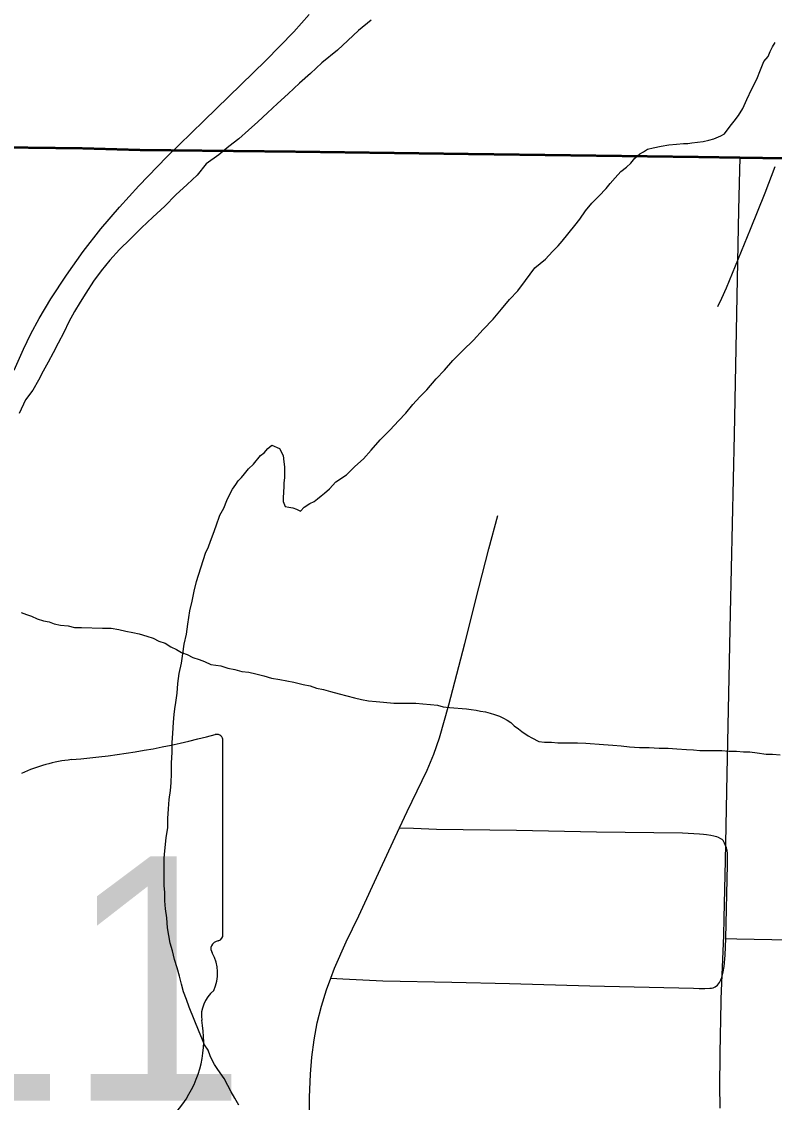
# Model space of a CAD drawing. Extents: x 2.4 to 73.1, y 4.5 to 25.6.
# Drawn here: x 46.8493 to 47.0527, y 19.8037 to 20.0954 of the extents above; entities that cross this region are included whole.
import ezdxf

# ---------------------------------------------------------------- set-up
doc = ezdxf.new("R2010")
doc.units = 0
for name, color, linetype in [('GM_X_Interchange_Ramps', 7, 'Continuous'), ('GM_X_Major_River', 7, 'Continuous'), ('GM_X_Minor_River', 7, 'Continuous'), ('GM_X_State_Route', 7, 'Continuous'), ('GM_X_State_Shield', 7, 'Continuous'), ('GM_X_Township_Road', 7, 'Continuous'), ('SH_Cut_Line', 7, 'Continuous')]:
    doc.layers.add(name, color=color, linetype=linetype)

msp = doc.modelspace()

# ---------------------------------------------------------------- linework, layer by layer
at = {"layer": 'GM_X_Interchange_Ramps'}
for points in [[(46.04726, 20.07848), (46.47307, 20.06961), (46.63574, 20.06387), (46.64293, 20.06373), (46.65923, 20.06356), (46.67759, 20.06337), (46.69997, 20.06313), (46.71771, 20.06294), (46.74363, 20.06267), (46.75224, 20.06249), (46.76777, 20.06245), (46.77709, 20.0624), (46.79374, 20.06228), (46.79575, 20.06227), (46.81441, 20.06202), (46.86573, 20.06133), (46.88128, 20.06094), (46.92328, 20.06044), (46.96994, 20.05981), (47.03215, 20.05902), (47.04335, 20.05884), (47.07414, 20.05836)], [(47.07414, 20.05836), (47.04335, 20.05884), (47.03215, 20.05902), (46.96994, 20.05981), (46.92328, 20.06044), (46.88128, 20.06094), (46.86573, 20.06133), (46.81441, 20.06202), (46.79575, 20.06227), (46.79374, 20.06228), (46.77709, 20.0624), (46.76777, 20.06245), (46.75224, 20.06249), (46.74363, 20.06267), (46.71771, 20.06294), (46.69997, 20.06313), (46.67759, 20.06337), (46.65923, 20.06356), (46.64293, 20.06373), (46.63574, 20.06387), (46.47307, 20.06961), (46.04726, 20.07848)]]:
    msp.add_lwpolyline(points, dxfattribs=at)
at = {"layer": 'GM_X_Major_River'}
for points in [[(46.9438, 20.09584), (46.94038, 20.093), (46.93752, 20.09035), (46.93466, 20.0877), (46.93047, 20.08429), (46.92742, 20.08145), (46.92438, 20.07879), (46.92133, 20.07595), (46.91847, 20.0733), (46.91581, 20.07084), (46.91314, 20.06837), (46.91066, 20.0661), (46.908, 20.06383), (46.90533, 20.06174), (46.90267, 20.05947), (46.89924, 20.05701), (46.89676, 20.05398), (46.8941, 20.05151), (46.89105, 20.04867), (46.888, 20.04564), (46.88476, 20.04261), (46.88171, 20.03977), (46.87867, 20.03673), (46.87581, 20.03389), (46.87314, 20.03105), (46.87085, 20.0282)], [(47.00532, 20.04833), (47.00722, 20.05041), (47.00837, 20.05174), (47.0097, 20.05326), (47.01123, 20.05496), (47.01275, 20.0561), (47.01389, 20.05724), (47.01503, 20.05856), (47.01637, 20.0597), (47.01732, 20.06027), (47.01846, 20.06102), (47.01998, 20.0614), (47.02208, 20.06177), (47.02417, 20.06215), (47.02626, 20.06233), (47.02816, 20.06252), (47.0293, 20.06251), (47.03044, 20.0627), (47.03197, 20.06288), (47.03349, 20.06307), (47.03501, 20.06345), (47.03634, 20.06382), (47.03824, 20.06458), (47.03919, 20.06514), (47.04072, 20.06723), (47.04186, 20.06856), (47.04301, 20.07007), (47.04415, 20.07197), (47.0453, 20.07444), (47.04663, 20.07729), (47.04797, 20.07994), (47.04892, 20.08241), (47.04988, 20.08469), (47.05102, 20.08602), (47.0516, 20.08734), (47.05217, 20.08867), (47.05293, 20.08981)], [(46.88882, 19.88027), (46.88902, 19.88293), (46.88921, 19.8854), (46.8896, 19.88787), (46.88979, 19.88996), (46.8898, 19.89243), (46.8898, 19.89529), (46.89, 19.89814), (46.89, 19.9008), (46.8902, 19.90327), (46.8904, 19.90631), (46.89059, 19.9084), (46.89078, 19.90992), (46.89098, 19.91163), (46.89136, 19.9141), (46.89156, 19.91676), (46.89194, 19.91942), (46.89252, 19.92227), (46.8929, 19.92474), (46.89329, 19.9274), (46.89386, 19.93006), (46.89425, 19.93272), (46.89483, 19.93633), (46.8954, 19.93898), (46.89598, 19.94164), (46.89655, 19.9443), (46.89904, 19.9519), (46.8998, 19.95361), (46.90038, 19.95513), (46.90114, 19.95703), (46.90191, 19.9593), (46.90286, 19.96215), (46.90401, 19.96405), (46.90477, 19.96614), (46.90553, 19.96766), (46.9063, 19.96917), (46.90725, 19.9705), (46.90782, 19.97145), (46.90878, 19.9724), (46.90954, 19.97335), (46.91068, 19.97467), (46.91201, 19.976), (46.91392, 19.97827), (46.91487, 19.97903), (46.91583, 19.98017), (46.91697, 19.98112), (46.91906, 19.98016), (46.92, 19.97826), (46.92019, 19.97655), (46.92038, 19.97521), (46.92038, 19.97388), (46.92037, 19.97236), (46.92018, 19.97084), (46.92018, 19.96989), (46.91998, 19.96685), (46.91998, 19.9659), (46.92055, 19.96457), (46.9215, 19.96438), (46.92264, 19.96418), (46.92359, 19.9638), (46.92473, 19.96323), (46.92568, 19.96436), (46.9272, 19.96531), (46.92835, 19.96588), (46.9293, 19.96663), (46.93025, 19.96739), (46.9312, 19.96815), (46.93254, 19.96929), (46.93425, 19.97118), (46.93711, 19.97307), (46.93939, 19.97535), (46.94168, 19.97743), (46.94377, 19.97971), (46.94625, 19.98255), (46.94892, 19.9852), (46.9512, 19.98767), (46.95311, 19.98975), (46.95502, 19.99203), (46.95692, 19.99411), (46.95883, 19.99601), (46.9613, 19.99904), (46.96359, 20.00131), (46.96588, 20.00397), (46.96854, 20.00662), (46.9714, 20.00946), (46.97407, 20.01231), (46.97674, 20.01515), (46.97902, 20.0178), (46.98112, 20.02046), (46.98341, 20.02273), (46.9855, 20.02558), (46.98798, 20.02899), (46.99084, 20.03127), (46.99274, 20.03335), (46.99426, 20.03487), (46.99541, 20.03619), (46.99884, 20.04036), (47.00017, 20.04207), (47.0017, 20.04435), (47.00341, 20.04643), (47.00532, 20.04833)], [(46.87085, 20.0282), (46.86876, 20.02536), (46.86666, 20.02213), (46.86513, 20.01967), (46.86361, 20.0172), (46.86208, 20.01435), (46.86074, 20.01151), (46.85922, 20.00866), (46.85788, 20.006), (46.85655, 20.00354), (46.85521, 20.00107), (46.85388, 19.9986), (46.85235, 19.99595), (46.85044, 19.99329), (46.84873, 19.98968)], [(46.90807, 19.80286), (46.90693, 19.80476), (46.90598, 19.80648), (46.90504, 19.80819), (46.90409, 19.81009), (46.90295, 19.81162), (46.90219, 19.81276), (46.90143, 19.8139), (46.90087, 19.81504), (46.9003, 19.81619), (46.89973, 19.81771), (46.89878, 19.81923), (46.89803, 19.82095), (46.89727, 19.82266), (46.89462, 19.82932), (46.89386, 19.83141), (46.89311, 19.8335), (46.89254, 19.8356), (46.89197, 19.83769), (46.89141, 19.83997), (46.89065, 19.84225), (46.89009, 19.84454), (46.88952, 19.84663), (46.88914, 19.84872), (46.88877, 19.85081), (46.88858, 19.85347), (46.88821, 19.85595), (46.88802, 19.85804), (46.88803, 19.86032), (46.88784, 19.86222), (46.88784, 19.86412), (46.88785, 19.86621), (46.88785, 19.86792), (46.88785, 19.86963), (46.88805, 19.87153), (46.88824, 19.87324), (46.88843, 19.87514), (46.88882, 19.8778), (46.88882, 19.88027)]]:
    msp.add_lwpolyline(points, dxfattribs=at)
at = {"layer": 'GM_X_Minor_River'}
for points in [[(46.84919, 19.93592), (46.85071, 19.93534), (46.85204, 19.93496), (46.85355, 19.9342), (46.85527, 19.93362), (46.85679, 19.93343), (46.85812, 19.93285), (46.85983, 19.93247), (46.86192, 19.93227), (46.86363, 19.93188), (46.86553, 19.93188), (46.87123, 19.93167), (46.87352, 19.93166), (46.87561, 19.93128), (46.87751, 19.93089), (46.87941, 19.93051), (46.88112, 19.93012), (46.88321, 19.92955), (46.88492, 19.92897), (46.88644, 19.9282), (46.88815, 19.92763), (46.88967, 19.92667), (46.89119, 19.92591), (46.89252, 19.92514), (46.89404, 19.92457), (46.89556, 19.92381), (46.89727, 19.92323), (46.89879, 19.92265), (46.9005, 19.92189), (46.90316, 19.9215), (46.90506, 19.92093), (46.90696, 19.92054), (46.90886, 19.91996), (46.91076, 19.91977), (46.91266, 19.91938), (46.91475, 19.91881), (46.91684, 19.91823), (46.91913, 19.91784), (46.92103, 19.91746), (46.92293, 19.91707), (46.9254, 19.91649), (46.9273, 19.91611), (46.92901, 19.91553), (46.93091, 19.91515), (46.93281, 19.91457), (46.93509, 19.91399), (46.93718, 19.91342), (46.93927, 19.91284), (46.94117, 19.91246), (46.94307, 19.91207), (46.94516, 19.91187), (46.94707, 19.91168), (46.94992, 19.91148), (46.95182, 19.91147), (46.95372, 19.91147), (46.95581, 19.91146), (46.95771, 19.91127), (46.9598, 19.91107), (46.96171, 19.91087), (46.96323, 19.91049), (46.96494, 19.91029), (46.9695, 19.9099), (46.97083, 19.90971), (46.97216, 19.90951), (46.9733, 19.90932)], [(46.9733, 19.90932), (46.97463, 19.90912), (46.97596, 19.90874), (46.9771, 19.90836), (46.97843, 19.90797), (46.97957, 19.9074), (46.98052, 19.90683), (46.98147, 19.90625), (46.98242, 19.9053), (46.98356, 19.90454), (46.98451, 19.90377), (46.98622, 19.90263), (46.98717, 19.90205), (46.98907, 19.9011), (46.99059, 19.9009), (46.99249, 19.9009), (46.9942, 19.9007), (46.99629, 19.9007), (46.99953, 19.90069), (47.00181, 19.90068), (47.00656, 19.90029), (47.00903, 19.90009), (47.01131, 19.89989), (47.0136, 19.89969), (47.01626, 19.8995), (47.01892, 19.89949), (47.02158, 19.89929), (47.02405, 19.89928), (47.02633, 19.89909), (47.029, 19.89889), (47.0309, 19.89888), (47.03261, 19.89869), (47.03451, 19.89868), (47.0366, 19.89868), (47.0385, 19.89867), (47.0404, 19.89847), (47.0425, 19.89847), (47.0444, 19.89827), (47.04611, 19.89827), (47.04801, 19.89807), (47.05048, 19.89768), (47.05219, 19.89768), (47.05428, 19.89748)]]:
    msp.add_lwpolyline(points, dxfattribs=at)
at = {"layer": 'GM_X_State_Route'}
msp.add_lwpolyline([(46.84737, 20.00132), (46.84982, 20.00701), (46.85185, 20.01118), (46.85407, 20.01525), (46.85727, 20.02056), (46.86152, 20.02703), (46.86602, 20.03335), (46.87078, 20.03946), (46.87579, 20.04537), (46.88102, 20.0511), (46.88858, 20.0589), (46.89857, 20.06867), (46.91528, 20.08493), (46.92289, 20.09272), (46.92705, 20.09737)], dxfattribs=at)
at = {"layer": 'GM_X_State_Shield'}
for p, q in [((46.90374, 19.84899), (46.90374, 19.90133)), ((46.90373, 19.849), (46.90374, 19.84899))]:
    msp.add_line(p, q, dxfattribs=at)
for centre, major_axis, start_param, end_param in [((46.84504, 20.03527), (0.17476, 0), 4.814394, 5.042369), ((46.90191, 19.90155), (0.00183, 0), 6.141152, 7.989035), ((46.86733, 19.86829), (0.03516, 0), 1.699011, 2.107814), ((46.90332, 19.84515), (0.00284, 0), 1.883978, 3.671073), ((46.90179, 19.84879), (0.00196, 0), 5.05454, 6.418171), ((46.88526, 19.83853), (0.01704, 0), 5.934695, 6.695948), ((46.91032, 19.82708), (0.0124, 0), 2.387724, 3.262537), ((46.85483, 19.82043), (0.04371, 0), 5.101752, 6.440018)]:
    msp.add_ellipse(centre, major_axis=major_axis, ratio=0.8, start_param=start_param, end_param=end_param, dxfattribs=at)
at = {"layer": 'GM_X_Township_Road'}
for points in [[(46.79386, 20.06201), (46.79586, 20.06199), (46.81453, 20.06175), (46.86585, 20.06106), (46.8814, 20.06067), (46.92339, 20.06017), (46.97006, 20.05953), (47.03226, 20.05875), (47.04346, 20.05857)], [(47.03802, 19.80211), (47.03796, 19.80832), (47.03806, 19.8161), (47.03812, 19.82232), (47.03821, 19.82543), (47.0383, 19.83165), (47.03907, 19.84873), (47.03915, 19.85339), (47.03948, 19.86893), (47.03998, 19.89224), (47.04089, 19.93576), (47.04197, 19.98393), (47.04311, 20.04455), (47.04338, 20.05543), (47.04346, 20.05857)], [(47.04346, 20.05857), (47.07425, 20.05809), (47.11469, 20.05758), (47.15668, 20.05683), (47.19246, 20.05637), (47.25467, 20.05561), (47.28111, 20.05511), (47.2945, 20.05485)], [(47.03747, 20.01851), (47.03851, 20.0208), (47.0398, 20.02361), (47.04624, 20.0394), (47.05021, 20.04922), (47.05293, 20.05628)], [(46.95146, 19.87778), (46.95351, 19.88216), (46.95895, 19.89334), (46.96074, 19.89764), (46.96223, 19.90205), (46.96475, 19.91102), (46.96906, 19.92756), (46.97289, 19.94259), (46.97556, 19.95312), (46.97801, 19.96212)], [(46.93285, 19.83716), (46.93386, 19.83989), (46.93705, 19.84697), (46.94044, 19.85398), (46.94626, 19.86667), (46.95146, 19.87778)], [(46.95146, 19.87778), (46.95523, 19.87765), (46.96141, 19.87745), (46.98304, 19.87712), (47.00467, 19.87672), (47.02787, 19.87642), (47.03249, 19.8762), (47.03353, 19.8761), (47.03439, 19.87599), (47.03551, 19.8758), (47.03635, 19.87562), (47.03704, 19.8754), (47.03752, 19.87522), (47.03812, 19.87493), (47.0385, 19.87469), (47.03887, 19.87433)], [(47.03955, 19.8479), (47.04008, 19.86785), (47.04, 19.8709), (47.03991, 19.87163), (47.03985, 19.87196), (47.03975, 19.87239), (47.03954, 19.87301), (47.03927, 19.87363), (47.03887, 19.87433)], [(47.03787, 19.836), (47.03825, 19.83675), (47.0385, 19.83739), (47.03888, 19.83887), (47.03915, 19.84037), (47.03943, 19.84341), (47.03955, 19.8479)], [(47.03955, 19.8479), (47.04256, 19.84783), (47.05671, 19.84751), (47.07399, 19.84722), (47.08331, 19.84708), (47.08465, 19.84707)], [(46.92682, 19.79119), (46.92695, 19.79416), (46.92701, 19.79571), (46.92715, 19.80504), (46.92738, 19.81125), (46.92777, 19.8159), (46.92839, 19.82052), (46.92923, 19.8251), (46.93033, 19.82962), (46.93172, 19.83407), (46.93285, 19.83716)], [(46.93285, 19.83716), (46.9361, 19.83701), (46.94697, 19.83651), (46.9656, 19.83611), (46.98113, 19.83578), (47.00287, 19.83514), (47.03083, 19.83448), (47.03239, 19.83442), (47.03388, 19.83444), (47.03525, 19.83447), (47.03574, 19.83451), (47.03617, 19.83462), (47.03674, 19.83488), (47.03732, 19.83528), (47.03787, 19.836)]]:
    msp.add_lwpolyline(points, dxfattribs=at)
at = {"layer": 'SH_Cut_Line'}
for points in [[(47.07414, 20.05836), (47.04335, 20.05884), (47.03215, 20.05902), (46.96994, 20.05981), (46.92328, 20.06044), (46.88128, 20.06094), (46.86573, 20.06133), (46.81441, 20.06202), (46.79575, 20.06227), (46.79374, 20.06228), (46.77709, 20.0624), (46.76777, 20.06245), (46.75224, 20.06249), (46.74363, 20.06267), (46.71771, 20.06294), (46.69997, 20.06313), (46.67759, 20.06337), (46.65923, 20.06356), (46.64293, 20.06373), (46.63574, 20.06387), (46.47307, 20.06961), (46.04726, 20.07848)], [(46.04726, 20.07848), (46.47307, 20.06961), (46.63574, 20.06387), (46.64293, 20.06373), (46.65923, 20.06356), (46.67759, 20.06337), (46.69997, 20.06313), (46.71771, 20.06294), (46.74363, 20.06267), (46.75224, 20.06249), (46.76777, 20.06245), (46.77709, 20.0624), (46.79374, 20.06228), (46.79575, 20.06227), (46.81441, 20.06202), (46.86573, 20.06133), (46.88128, 20.06094), (46.92328, 20.06044), (46.96994, 20.05981), (47.03215, 20.05902), (47.04335, 20.05884), (47.07414, 20.05836)]]:
    msp.add_lwpolyline(points, dxfattribs=at)

# ---------------------------------------------------------------- texts
at = {"layer": 'GM_X_State_Shield'}
msp.add_text('111', height=0.065918, dxfattribs=at).set_placement((46.76323, 19.80413))

doc.saveas('drawing.dxf')
